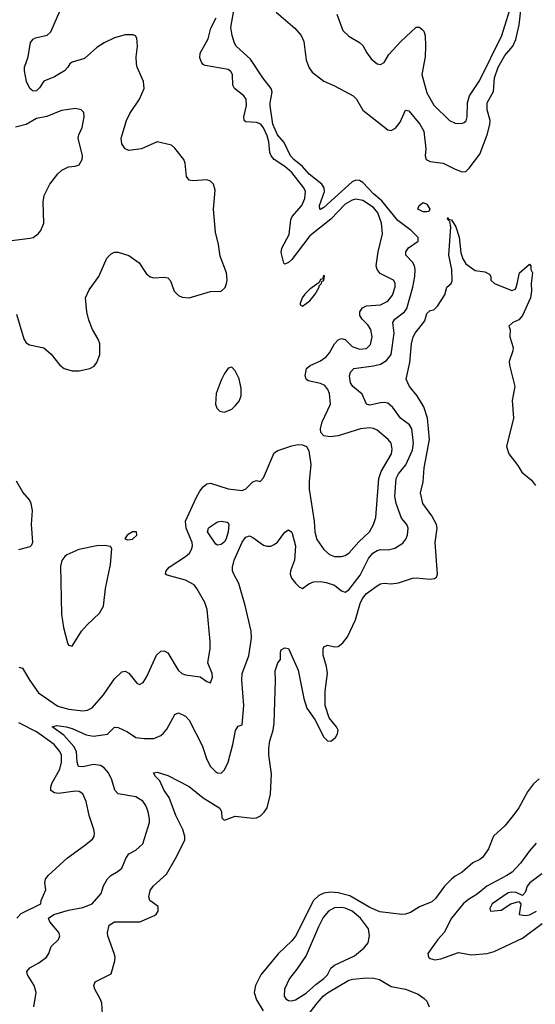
# Model space of a CAD drawing. Header units: inches. Extents: x 2001573 to 2220545, y 644482 to 846830.
# Tile 716 of 755: x 2144374 to 2147282, y 800604 to 806159. Entities that reach past the tile are written whole.
import ezdxf

# ---------------------------------------------------------------- set-up
doc = ezdxf.new("R2010")
doc.units = ezdxf.units.IN
doc.header["$MEASUREMENT"] = 0
doc.layers.add('C1840', color=7, linetype='Continuous')

msp = doc.modelspace()

# ---------------------------------------------------------------- linework, layer by layer
at = {"layer": 'C1840', "color": 5}
for points, elevation in [([(2144357, 804497), (2144398, 804358), (2144410, 804336.3), (2144430, 804324.4), (2144510, 804308), (2144551.8, 804271.8), (2144600.7, 804210), (2144626, 804190), (2144670, 804178.4), (2144710, 804178.4), (2144769.6, 804190.4), (2144795.3, 804204.7), (2144810, 804224.7), (2144826.6, 804270), (2144826.6, 804330), (2144816.6, 804356.6), (2144785.1, 804410), (2144764.4, 804464.4), (2144753.6, 804510), (2144745.6, 804590), (2144765.6, 804634.4), (2144821.6, 804710), (2144866.5, 804813.5), (2144890, 804837.3), (2144910, 804847.7), (2144930, 804848), (2144990, 804828.2), (2145047.6, 804787.6), (2145087.7, 804727.7), (2145110, 804708.4), (2145130, 804702), (2145190, 804707), (2145210, 804702.4), (2145224.7, 804684.7), (2145246.5, 804626.5), (2145270, 804602.7), (2145290, 804592.7), (2145330, 804590.3), (2145450, 804625.3), (2145510, 804627.7), (2145532.8, 804647.2), (2145540.7, 804670), (2145545.1, 804690), (2145541.3, 804730), (2145504.9, 804824.9), (2145495.8, 804890), (2145479.2, 804959.2), (2145468.3, 805090), (2145476.6, 805196.6), (2145467.3, 805230), (2145450, 805247.3), (2145430, 805254.7), (2145350, 805249.7), (2145330, 805254), (2145314.9, 805274.9), (2145307.8, 805350), (2145299.6, 805370), (2145250, 805434.5), (2145230, 805451.5), (2145150, 805469.7), (2145061, 805430), (2144990, 805420.5), (2144970, 805429.6), (2144950, 805459), (2144947.6, 805490), (2144975.9, 805590), (2144995.9, 805630), (2145050.6, 805710), (2145075.9, 805770), (2145072.9, 805810), (2145037.7, 805890), (2145033.3, 805910), (2145030.9, 805950), (2145039.1, 806010), (2145034.5, 806054.5), (2145027.6, 806067.6), (2145014, 806074), (2144970, 806072.5), (2144910, 806055.9), (2144850, 806029), (2144810, 806002), (2144739.5, 805940.5), (2144670, 805919.2), (2144657, 805910), (2144646.7, 805890), (2144626.3, 805870), (2144570, 805836.8), (2144510, 805812.5), (2144486.5, 805773.5), (2144470, 805757.3), (2144450, 805755.8), (2144430.8, 805770), (2144413, 805810), (2144401, 805870), (2144402, 805890), (2144423.1, 805950), (2144435.8, 806030), (2144450.8, 806049.2), (2144463.4, 806056.6), (2144528.7, 806071.3), (2144549.8, 806090.2), (2144619.8, 806250)], 320), ([(2146162.3, 806190), (2146197.6, 806097.6), (2146230, 806064.9), (2146290, 806030.4), (2146310, 806013.4), (2146331.8, 805971.8), (2146357.2, 805937.2), (2146390, 805910.5), (2146410, 805906.4), (2146430, 805917.3), (2146456.8, 805963.2), (2146524.1, 806035.9), (2146610, 806115.8), (2146630, 806115.8), (2146644.2, 806104.2), (2146653.2, 806093.2), (2146661.1, 806070), (2146663.2, 806010), (2146661.6, 805950), (2146642, 805850), (2146670, 805746.3), (2146710, 805677.3), (2146797.6, 805590), (2146830, 805574.9), (2146867, 805573), (2146881.4, 805578.5), (2146891.7, 805588.3), (2146898.8, 805610), (2146900.9, 805690), (2146912, 805730), (2146967, 805813), (2147094.5, 806070), (2147156.5, 806270)], 280), ([(2144454.5, 800590), (2144467.4, 800670), (2144455.3, 800710), (2144418, 800770), (2144415.4, 800790), (2144430.7, 800809.3), (2144482.2, 800837.8), (2144525.1, 800870), (2144538, 800890), (2144551.5, 800930), (2144594, 800970), (2144601.3, 800990), (2144594.3, 801010), (2144544, 801070), (2144536.9, 801090), (2144566.2, 801110), (2144650, 801134.3), (2144729.7, 801150), (2144782.4, 801170), (2144833, 801230), (2144847.7, 801272.3), (2144868.7, 801311.3), (2144888.7, 801331.3), (2144930, 801355.3), (2144950, 801372.4), (2144973.2, 801426.8), (2144990, 801453), (2145030, 801473), (2145069.5, 801510), (2145105.6, 801630), (2145106.6, 801650), (2145098.9, 801690), (2145085.5, 801725.5), (2145068, 801750), (2145030, 801774.4), (2144930, 801791.1), (2144911.3, 801811.3), (2144894.7, 801870), (2144874.9, 801910), (2144850, 801937.4), (2144830, 801951.8), (2144790, 801957.1), (2144730, 801943), (2144705.7, 801945.7), (2144698.9, 801970), (2144694.3, 802030), (2144679.2, 802059.2), (2144622.4, 802122.4), (2144557, 802170), (2144583.7, 802176.3), (2144637.3, 802170), (2144670, 802160.8), (2144750, 802123.9), (2144790, 802116.8), (2144870, 802128.6), (2144910, 802167.7), (2144930, 802166.2), (2144981.6, 802141.6), (2145030, 802110.2), (2145077.2, 802102.7), (2145130, 802104.4), (2145170, 802120.2), (2145186.1, 802133.9), (2145203.9, 802156.1), (2145250, 802239.1), (2145270, 802247.7), (2145310, 802230.4), (2145330, 802207.7), (2145404.1, 802064.1), (2145428.9, 801990), (2145448.3, 801948.3), (2145478, 801918), (2145490, 801910.4), (2145510, 801908.7), (2145530, 801926.9), (2145550.3, 801969.8), (2145576.5, 802070), (2145591.1, 802148.9), (2145606.5, 802173.5), (2145630, 802181), (2145638, 802290), (2145627.3, 802432.7), (2145628.4, 802470), (2145665.8, 802570), (2145681, 802670), (2145679.4, 802710), (2145646.4, 802853.6), (2145610, 802977.6), (2145581.3, 803030), (2145575, 803050), (2145574.6, 803070), (2145584.2, 803110), (2145629.3, 803210.7), (2145642, 803230), (2145650, 803238.8), (2145670, 803247.2), (2145690, 803238), (2145750, 803194.2), (2145770, 803188.2), (2145790, 803189.1), (2145810, 803197.4), (2145828.2, 803211.8), (2145870, 803268), (2145890, 803280.7), (2145910, 803267.3), (2145930, 803191.3), (2145923.9, 803110), (2145901.5, 803050), (2145900.7, 803030), (2145908.1, 803008.1), (2145930, 802980.3), (2145950, 802959.3), (2145970, 802950.6), (2146004.4, 802975.6), (2146031.8, 802988.2), (2146070, 802989.3), (2146103.8, 802983.8), (2146149.4, 802969.4), (2146190, 802936.4), (2146210, 802928.4), (2146230, 802942.6), (2146295.2, 803024.8), (2146341.1, 803118.9), (2146366.2, 803150), (2146390, 803165), (2146409.1, 803169.1), (2146452.9, 803167.1), (2146490, 803176.5), (2146534.9, 803205.1), (2146552.4, 803227.6), (2146561.7, 803250), (2146565.7, 803290), (2146557.4, 803310), (2146526.9, 803346.9), (2146497.9, 803430), (2146490.9, 803470), (2146498, 803570), (2146510, 803595.9), (2146553, 803647), (2146590.4, 803730), (2146595, 803770), (2146586.6, 803850), (2146573.4, 803873.4), (2146521.4, 803910), (2146479.3, 803970), (2146450, 803994.8), (2146430, 803999.1), (2146410, 803997.3), (2146350, 803984.4), (2146329.8, 803989.8), (2146305.2, 804045.2), (2146253.7, 804090), (2146240.9, 804110), (2146234.7, 804150), (2146240.4, 804170), (2146258.4, 804190), (2146370, 804205.3), (2146410, 804216.1), (2146443.9, 804236.1), (2146469.2, 804270), (2146486.4, 804390), (2146478.5, 804450), (2146489.8, 804470), (2146544.8, 804510), (2146558, 804530), (2146592.3, 804650), (2146603, 804710), (2146605, 804750), (2146601.4, 804770), (2146590, 804791.5), (2146553.1, 804830), (2146551.9, 804850), (2146567.7, 804872.3), (2146621.3, 804910), (2146622.6, 804930), (2146582.4, 804970), (2146506.2, 805026.2), (2146417.5, 805137.5), (2146370, 805177.2), (2146310, 805241.1), (2146290, 805252.1), (2146270, 805253.1), (2146250, 805243.8), (2146090, 805098.4), (2146070, 805088), (2146066.6, 805090), (2146066, 805110), (2146093.7, 805190), (2146091.3, 805210), (2146078.1, 805230), (2146007.4, 805287.4), (2145970.2, 805330.2), (2145919.9, 805370), (2145901.8, 805390), (2145865.6, 805465.6), (2145829.2, 805509.2), (2145802.8, 805570), (2145787.3, 805672.7), (2145786.6, 805690), (2145799, 805750), (2145793.1, 805770), (2145745, 805830), (2145675.6, 805935.6), (2145594.7, 806010), (2145585.7, 806025.7), (2145571.8, 806070), (2145566, 806114), (2145581.7, 806210)], 260), ([(2145821.5, 806201.5), (2145926, 806110), (2145962, 806070), (2145976.2, 806036.2), (2145989.4, 805930), (2146006.9, 805886.9), (2146023, 805863), (2146090, 805811.3), (2146150, 805786.2), (2146255.6, 805730), (2146274.4, 805710), (2146310, 805649.2), (2146450, 805536.9), (2146470, 805532.9), (2146493.5, 805546.5), (2146519.6, 805580.4), (2146550, 805648.2), (2146570, 805645.3), (2146631, 805570), (2146654.6, 805530), (2146664.2, 805430), (2146661.1, 805390), (2146666, 805370), (2146690, 805358.3), (2146762.8, 805350), (2146830, 805314.6), (2146870, 805301.1), (2146890, 805302.4), (2146910, 805320.4), (2146970, 805400.3), (2147011.2, 805508.8), (2147026.5, 805566.5), (2147028.1, 805590), (2147010.4, 805650), (2147011.1, 805690), (2147046.6, 805753.4), (2147052.3, 805830), (2147073.8, 805890), (2147110, 805955.8), (2147154.8, 806010), (2147172.5, 806047.5), (2147192.3, 806130), (2147199.9, 806210)], 260), ([(2144370, 802506.5), (2144390, 802500.8), (2144430.8, 802430.8), (2144481.3, 802361.3), (2144590, 802286.4), (2144650.8, 802270), (2144730, 802260.1), (2144756.4, 802263.5), (2144782.8, 802277.2), (2144846.3, 802350), (2144910, 802439.7), (2144950, 802479), (2144970, 802482.7), (2144990, 802472.9), (2145035.1, 802415.1), (2145050, 802408.2), (2145070, 802420.4), (2145090, 802450.4), (2145146.8, 802573.2), (2145170, 802595.6), (2145190, 802598.9), (2145210, 802586.7), (2145267.3, 802490), (2145289.5, 802469.5), (2145310, 802462), (2145391.4, 802451.4), (2145430, 802425.7), (2145450, 802418.4), (2145461.8, 802450), (2145459.8, 802470), (2145436, 802530), (2145448.4, 802611.6), (2145448.4, 802651.6), (2145431.2, 802831.2), (2145419.5, 802870), (2145374, 802950), (2145358, 802970), (2145310, 802997.3), (2145205.3, 803025.3), (2145197, 803030), (2145199.7, 803050), (2145217.2, 803070), (2145310, 803130.2), (2145331.2, 803148.8), (2145343.9, 803170), (2145349.9, 803190), (2145347.2, 803210), (2145312.6, 803290), (2145310.3, 803330), (2145370, 803460.8), (2145390, 803498.4), (2145410, 803524.3), (2145430, 803540.2), (2145450, 803544.1), (2145550, 803513), (2145630, 803502), (2145650, 803512.7), (2145690, 803551.8), (2145710, 803558.4), (2145730, 803554), (2145750, 803574.6), (2145810, 803714.9), (2145830, 803728.2), (2145910, 803755.4), (2145942.5, 803762.5), (2145970, 803761.1), (2145991.4, 803751.4), (2146005.9, 803725.9), (2146016.6, 803650), (2146006.4, 803553.6), (2146007.4, 803510), (2146034.8, 803330), (2146039.3, 803270), (2146050, 803227), (2146089.5, 803169.5), (2146122.2, 803142.2), (2146150, 803131), (2146190, 803130.9), (2146210, 803136.8), (2146230.4, 803149.7), (2146287.3, 803212.7), (2146347.2, 803270), (2146370.5, 803310), (2146383, 803350), (2146400.7, 803570), (2146413.5, 803610), (2146471.5, 803710), (2146475.2, 803735.2), (2146469.3, 803769.3), (2146452.8, 803790), (2146390, 803842.4), (2146370, 803853.1), (2146350, 803856.6), (2146295.8, 803850), (2146170, 803810.6), (2146125.2, 803805.2), (2146090, 803811.3), (2146072.8, 803830), (2146071, 803851), (2146080.6, 803890), (2146127, 803990), (2146121.4, 804050), (2146113, 804073), (2146094.8, 804094.8), (2146070, 804107.2), (2146002.1, 804122.1), (2145989.8, 804130), (2145985, 804150), (2145991.2, 804190), (2146012.8, 804207.2), (2146070, 804233.9), (2146103.2, 804256.8), (2146121.4, 804278.6), (2146150, 804330.3), (2146170, 804353.4), (2146190, 804359.7), (2146210, 804353.8), (2146250, 804315.9), (2146290, 804300.9), (2146330, 804303), (2146353.5, 804326.5), (2146362.2, 804370), (2146354.4, 804410), (2146337.8, 804437.8), (2146306.2, 804470), (2146293.1, 804490), (2146292, 804510), (2146307, 804533), (2146330, 804544.1), (2146410, 804549.6), (2146449.8, 804570), (2146476.2, 804603.8), (2146491.2, 804651.2), (2146491.7, 804671.6), (2146482.7, 804690), (2146406.9, 804726.9), (2146389.8, 804750), (2146385, 804770), (2146396.7, 804850), (2146420.7, 804950), (2146414.2, 805010), (2146394.1, 805070), (2146370, 805099.5), (2146310, 805138.6), (2146270, 805146.2), (2146250, 805141.3), (2146210, 805118.4), (2146130, 805032.8), (2146010, 804940.2), (2145910, 804806.5), (2145890, 804788.3), (2145870, 804779.1), (2145864.9, 804784.9), (2145850, 804846), (2145852, 804870), (2145893.8, 804946.2), (2145904.3, 805030), (2145910.8, 805049.2), (2145964.9, 805110), (2145981.7, 805150), (2145986.2, 805190), (2145977.7, 805210), (2145910, 805296.3), (2145870, 805329.9), (2145809.5, 805369.4), (2145792.7, 805390), (2145785.6, 805410), (2145779.1, 805470), (2145770, 805503.1), (2145750, 805547.7), (2145733.6, 805570), (2145710, 805579.5), (2145650, 805582.9), (2145640.4, 805590), (2145638.7, 805610), (2145653.7, 805673.7), (2145652.6, 805710), (2145637.6, 805730), (2145585.3, 805770), (2145577.4, 805790), (2145574.4, 805850), (2145565.8, 805865.8), (2145550, 805878.2), (2145420.8, 805900.8), (2145410, 805906), (2145399.8, 805919.8), (2145390, 805944), (2145392.5, 805970), (2145437.8, 806050), (2145452.8, 806110), (2145481.7, 806170)], 280), ([(2144327.7, 804912.3), (2144434, 804926), (2144450, 804930.5), (2144479.3, 804950), (2144494, 804970), (2144509.6, 805010), (2144506.6, 805130), (2144512.5, 805167.5), (2144545.2, 805230), (2144589.3, 805290), (2144612.7, 805310), (2144650, 805328.5), (2144687.6, 805332.4), (2144710, 805340.7), (2144726.6, 805370), (2144729.4, 805390.6), (2144703.9, 805490), (2144707.2, 805510), (2144727.1, 805550), (2144738, 805610), (2144735.6, 805635.6), (2144722, 805650), (2144690, 805657.6), (2144610, 805645.7), (2144526.6, 805613.4), (2144470, 805602.2), (2144410, 805567.4), (2144350, 805551.9)], 340), ([(2144840.7, 800550), (2144838, 800610), (2144830.8, 800630.8), (2144797.6, 800690), (2144792, 800710), (2144799.3, 800730), (2144890, 800776), (2144911.8, 800850), (2144913.6, 800870), (2144908, 800890), (2144871.3, 800990), (2144869.7, 801010), (2144879.6, 801050), (2144910, 801070.1), (2145051.5, 801068.5), (2145134.3, 801105.7), (2145145.4, 801114.6), (2145154.5, 801130), (2145156, 801156), (2145108.9, 801188.9), (2145103.5, 801210), (2145110, 801246), (2145127, 801270), (2145202, 801338), (2145253.9, 801426.1), (2145305.6, 801530), (2145306.6, 801550), (2145293.8, 801590), (2145254.2, 801670), (2145216.8, 801770), (2145189.8, 801810), (2145164.2, 801864.2), (2145140.9, 801890), (2145129.6, 801910), (2145150, 801912.9), (2145210, 801895), (2145330, 801833), (2145408.4, 801768.4), (2145502.6, 801710), (2145511.7, 801690), (2145515.2, 801655.2), (2145524.8, 801644.8), (2145530, 801643.1), (2145590, 801664.9), (2145690, 801653.4), (2145710, 801657), (2145731.9, 801668.1), (2145752.9, 801687.1), (2145770, 801713.4), (2145789, 801790), (2145795, 801905), (2145778.8, 802010), (2145779.1, 802050), (2145785.8, 802090), (2145804.5, 802150), (2145809.8, 802189.8), (2145817.4, 802430), (2145814.5, 802485.5), (2145830, 802530.8), (2145846, 802550), (2145844.5, 802590), (2145850, 802604.7), (2145870, 802616), (2145890, 802611), (2145944.9, 802490), (2145976.1, 802330), (2145994.4, 802274.4), (2146038.3, 802210), (2146090, 802110.4), (2146110, 802090.4), (2146130, 802088.9), (2146154.6, 802110), (2146166.6, 802130), (2146170.5, 802150), (2146160.3, 802170), (2146120.4, 802220.4), (2146097.5, 802290), (2146096.6, 802370), (2146110.4, 802470), (2146105.6, 802510), (2146086.3, 802573.7), (2146085.6, 802610), (2146090, 802620.5), (2146110, 802630.2), (2146150, 802620.5), (2146170, 802622.2), (2146197.6, 802642.4), (2146222.4, 802677.6), (2146267.8, 802772.2), (2146294.2, 802865.8), (2146307.3, 802892.7), (2146330, 802921.2), (2146390, 802965.2), (2146410, 802976), (2146430, 802979.4), (2146470, 802976.1), (2146510, 802981), (2146590, 803008.1), (2146610.1, 803010.1), (2146690, 803002.9), (2146713.5, 803006.5), (2146725.6, 803014.4), (2146730.8, 803030), (2146718.5, 803210), (2146728.2, 803290), (2146724.9, 803310), (2146699.4, 803359.4), (2146647.6, 803430), (2146635.1, 803490), (2146649.3, 803550.7), (2146655.7, 803630), (2146685.3, 803790), (2146674.1, 803910), (2146653.8, 803973.8), (2146616.8, 804036.8), (2146573, 804090), (2146554, 804130), (2146574.8, 804225.2), (2146583.7, 804330), (2146594.3, 804370), (2146604.4, 804390), (2146660.1, 804459.9), (2146670, 804502), (2146690, 804518), (2146710, 804522), (2146730, 804542), (2146772.9, 804607.1), (2146784, 804650), (2146808, 804670), (2146813.6, 804686.4), (2146811.5, 804750), (2146795.1, 804830), (2146805.1, 804990), (2146799.6, 805019.6), (2146786.8, 805033.2), (2146790, 805042), (2146793.2, 805033.2), (2146810.4, 805030), (2146834.4, 804990), (2146852.2, 804932.2), (2146863.2, 804843.2), (2146874.4, 804810), (2146890, 804782), (2146943.5, 804743.5), (2146996.9, 804736.9), (2147023.6, 804723.6), (2147031.3, 804710), (2147032, 804690), (2147052, 804670), (2147150, 804631.3), (2147170, 804638), (2147178.9, 804661.1), (2147193.2, 804730), (2147250, 804778.8), (2147257.3, 804770), (2147257.1, 804750), (2147267.2, 804730), (2147258.2, 804670), (2147261.4, 804630), (2147255.2, 804590), (2147210.7, 804489.3), (2147190, 804465.7), (2147154.8, 804450), (2147134, 804430), (2147140.7, 804410), (2147138.8, 804370), (2147157.3, 804310), (2147156.3, 804290), (2147135.3, 804230), (2147136.5, 804210), (2147166.7, 804090), (2147151.6, 804010), (2147158.9, 803910), (2147120.8, 803750), (2147132.6, 803710), (2147183.6, 803643.6), (2147205.6, 803605.6), (2147260.4, 803560.4), (2147283.5, 803530)], 240), ([(2144370, 803170.6), (2144433.6, 803186.4), (2144443.7, 803196.3), (2144449.4, 803210.6), (2144441, 803310), (2144446, 803390), (2144439.7, 803430), (2144429.7, 803450), (2144393, 803493), (2144355.9, 803555.9)], 320), ([(2144357.5, 801090), (2144383.5, 801116.5), (2144492.8, 801170), (2144496.3, 801190), (2144521.3, 801250), (2144516.3, 801290), (2144520.5, 801310), (2144535.4, 801330), (2144643.5, 801430), (2144740, 801500), (2144784.1, 801535.9), (2144795, 801550), (2144796.8, 801570), (2144792.4, 801590), (2144765.6, 801670), (2144748.4, 801748.4), (2144730.6, 801790.6), (2144710, 801803.8), (2144690, 801806.9), (2144592.6, 801792.6), (2144570, 801796.9), (2144549.7, 801810), (2144549.8, 801830), (2144556.2, 801850), (2144599.9, 801930), (2144610.8, 801970), (2144609.4, 802010), (2144601.3, 802030), (2144569.4, 802070), (2144470, 802141.1), (2144370, 802192.6)], 280), ([(2147303.4, 801876.6), (2147271.8, 801848.2), (2147237.5, 801802.5), (2147190, 801712.7), (2147158.4, 801670), (2147110, 801611.8), (2147047, 801553), (2147018.3, 801481.7), (2146986.2, 801433.8), (2146970, 801421.1), (2146930, 801402.9), (2146870.8, 801350), (2146830, 801327.8), (2146810, 801310.8), (2146769.5, 801270), (2146719.9, 801200.1), (2146698.6, 801181.4), (2146630, 801153.2), (2146578.7, 801121.3), (2146550, 801111.8), (2146529.9, 801109.9), (2146406.1, 801126.1), (2146350, 801149.4), (2146236.4, 801216.4), (2146170, 801233.9), (2146130, 801236.7), (2146090, 801230.6), (2146061.6, 801218.4), (2146031.5, 801190), (2145930, 800988.9), (2145910, 800962.9), (2145831.7, 800888.3), (2145734.9, 800770), (2145704.7, 800710), (2145697.5, 800670), (2145710.8, 800630), (2145748.1, 800568.1)], 240), ([(2147287.5, 801512.5), (2147249.4, 801470), (2147199.1, 801400.9), (2147151.1, 801350), (2147121.5, 801330), (2147010, 801271.2), (2146955, 801225), (2146904.8, 801195.2), (2146875, 801170), (2146810.2, 801090), (2146768.8, 801010), (2146732.4, 800970), (2146676, 800890), (2146679.5, 800870), (2146690, 800862), (2146715.1, 800855.1), (2146750, 800860.5), (2146850, 800896.6), (2146922.9, 800882.8), (2147011.8, 800890), (2147050, 800902.5), (2147210, 800978.1), (2147320.3, 801059.7)], 260), ([(2147320.2, 801339.8), (2147250.7, 801290), (2147237.3, 801270), (2147224.5, 801235.5), (2147210, 801218), (2147174.5, 801234.5), (2147150, 801237), (2147130, 801232.2), (2147038.3, 801170), (2147025.3, 801145.3), (2147030.4, 801130.4), (2147090, 801135.3), (2147145.2, 801170), (2147190, 801184.7), (2147201, 801170), (2147192, 801110), (2147224.8, 801104.8), (2147250, 801108.4), (2147290, 801129.4)], 280), ([(2145970, 800503.2), (2146051.3, 800610), (2146086.9, 800650), (2146110, 800668.1), (2146230, 800740.4), (2146253.4, 800746.6), (2146330, 800752.6), (2146370.9, 800750.9), (2146403.9, 800743.9), (2146470, 800703.9), (2146550.1, 800690.1), (2146621.2, 800661.2), (2146656.5, 800636.5), (2146670, 800621.1), (2146683.5, 800590)], 240)]:
    msp.add_lwpolyline(points, dxfattribs=dict(at, elevation=elevation))
for points, elevation in [([(2146670, 805074), (2146650, 805075.1), (2146620.5, 805090), (2146628.2, 805110), (2146650, 805127), (2146670, 805118.4), (2146688, 805090), (2146682.8, 805077.2)], 240), ([(2146090, 804715.3), (2146086.8, 804710), (2146083.6, 804696.4), (2146070, 804693.2), (2146064, 804676), (2146010, 804638), (2145981.7, 804610), (2145967.8, 804590), (2145956.9, 804556.9), (2145956, 804550), (2145970, 804543), (2146010, 804572.7), (2146040.5, 804610), (2146062.7, 804650), (2146062.7, 804657.3), (2146076, 804670), (2146078, 804682), (2146090, 804686.8), (2146093.6, 804713.6)], 320), ([(2145570, 804199.2), (2145550, 804193), (2145530, 804163), (2145510, 804125.1), (2145483.2, 804050), (2145479.6, 803990), (2145486.5, 803966.5), (2145504, 803950), (2145530, 803944.9), (2145570, 803961.5), (2145590, 803979.6), (2145612.6, 804007.4), (2145622.9, 804037.1), (2145622.8, 804077.2), (2145611.8, 804131.8), (2145590, 804177.1)], 320), ([(2145490, 803195.1), (2145480.5, 803200.5), (2145434, 803270), (2145439.3, 803290), (2145444.9, 803295.1), (2145490, 803325.5), (2145510, 803330.4), (2145544.1, 803324.1), (2145550, 803320.7), (2145553, 803310), (2145550.1, 803270), (2145538.9, 803230), (2145530, 803213.1), (2145510, 803198.5)], 260), ([(2145032.7, 803270), (2145010, 803269.2), (2144980.7, 803250), (2144966.8, 803230), (2144984.7, 803224.7), (2145010, 803228.8), (2145035.1, 803250)], 320), ([(2144851.9, 803191.9), (2144810, 803189.8), (2144707.3, 803170), (2144641.1, 803138.9), (2144628.2, 803130), (2144611.5, 803108.5), (2144604.6, 803075.4), (2144610, 802804.7), (2144621.6, 802730), (2144643.8, 802643.8), (2144650, 802630.8), (2144670, 802624), (2144723.5, 802710), (2144754.5, 802745.5), (2144824.7, 802810), (2144847.7, 802850), (2144859.2, 802950), (2144885.7, 803085.7), (2144893.4, 803173.4), (2144887.2, 803187.2)], 320), ([(2146190, 801150.8), (2146150, 801148.2), (2146115.2, 801130), (2146086.7, 801093.3), (2146058.9, 801041.1), (2145990, 800879.1), (2145938.3, 800801.7), (2145896, 800750), (2145868.5, 800690), (2145865.3, 800650), (2145875.5, 800635.5), (2145890, 800625.8), (2145910, 800624.2), (2145930, 800629.3), (2145990, 800666.1), (2146044.1, 800715.9), (2146089.8, 800750), (2146109.7, 800770), (2146130, 800808.2), (2146150, 800825.3), (2146262.4, 800877.6), (2146316.9, 800923.1), (2146340.4, 800950), (2146348.2, 800990), (2146340.8, 801030), (2146297.2, 801090), (2146250, 801129.5), (2146210, 801147.4)], 260)]:
    msp.add_lwpolyline(points, close=True, dxfattribs=dict(at, elevation=elevation))

doc.saveas('drawing.dxf')
